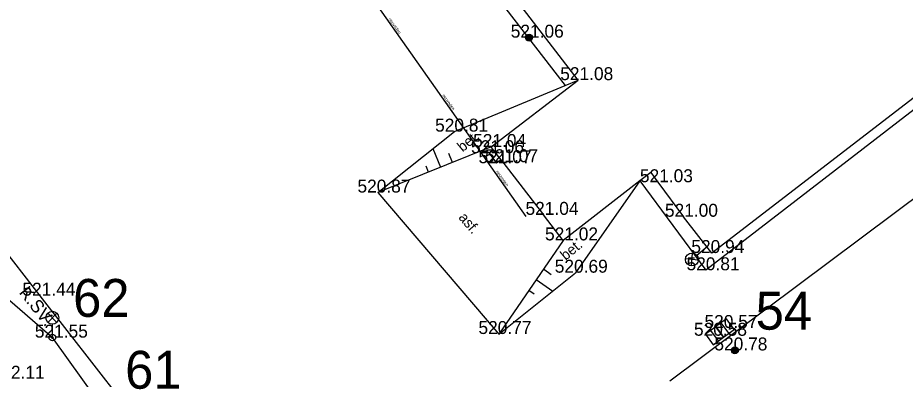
# Model space of a CAD drawing. Extents: x -668867 to -667827, y -1131943 to -1131019.
# Drawn here: x -668530.1 to -668478.8, y -1131372.5 to -1131351.6 of the extents above; entities that cross this region are included whole.
import ezdxf

# ---------------------------------------------------------------- set-up
doc = ezdxf.new("R2010")
doc.units = 0
for name, color, linetype in [('G_Bod_tecka', 7, 'Continuous'), ('G_Bod_vyska', 7, 'Continuous'), ('G_Breh_Teren', 7, 'Continuous'), ('G_Budovy_Objekty', 7, 'Continuous'), ('G_Budovy_vstupy', 7, 'Continuous'), ('G_Objekty_technicke', 7, 'Continuous'), ('G_Plochy_zpevnene', 7, 'Continuous'), ('G_Popisy_povrchu', 7, 'Continuous'), ('G_Poznamky_odkaz', 7, 'Continuous'), ('G_Site-kanalizace', 7, 'Continuous'), ('G_Site-Sloupy', 7, 'Continuous'), ('G_Vyskove_srafy', 7, 'Continuous'), ('G_Z_KANAL_podz_priblizne', 7, 'Continuous'), ('Vrstva 1', 7, 'Continuous'), ('Vrstva 17', 7, 'Continuous'), ('Vrstva 3', 7, 'Continuous'), ('Vrstva 4', 7, 'Continuous')]:
    doc.layers.add(name, color=color, linetype=linetype)

msp = doc.modelspace()

# ---------------------------------------------------------------- linework, layer by layer
at = {"layer": 'G_Bod_tecka'}
for p, q in [((-668500.53, -1131352.73), (-668500.53, -1131352.73)), ((-668497.68, -1131355.19), (-668497.68, -1131355.19)), ((-668504.84, -1131358.17), (-668504.84, -1131358.17)), ((-668502.72, -1131359.06), (-668502.72, -1131359.06)), ((-668502.84, -1131359.42), (-668502.84, -1131359.42)), ((-668502.42, -1131360), (-668502.42, -1131360)), ((-668502.04, -1131359.94), (-668502.04, -1131359.94)), ((-668493.08, -1131361.1), (-668493.08, -1131361.1)), ((-668509.27, -1131361.7), (-668509.27, -1131361.7)), ((-668499.69, -1131362.99), (-668499.69, -1131362.99)), ((-668491.6, -1131363.1), (-668491.6, -1131363.1)), ((-668498.57, -1131364.47), (-668498.57, -1131364.47)), ((-668489.95, -1131365.2), (-668489.95, -1131365.2)), ((-668497.84, -1131366.34), (-668497.84, -1131366.34)), ((-668490.29, -1131366.2), (-668490.29, -1131366.2)), ((-668528.83, -1131367.67), (-668528.83, -1131367.67)), ((-668502.27, -1131369.89), (-668502.27, -1131369.89)), ((-668489.8, -1131369.99), (-668489.8, -1131369.99)), ((-668489.19, -1131369.54), (-668489.19, -1131369.54)), ((-668528.11, -1131370.1), (-668528.11, -1131370.1)), ((-668488.62, -1131370.84), (-668488.62, -1131370.84))]:
    msp.add_line(p, q, dxfattribs=at)
at = {"layer": 'G_Breh_Teren'}
for p, q in [((-668504.84, -1131358.17), (-668498.44, -1131355.5)), ((-668509.27, -1131361.7), (-668504.84, -1131358.17)), ((-668502.72, -1131359.06), (-668509.27, -1131361.7)), ((-668494.12, -1131361.03), (-668497.84, -1131366.34)), ((-668509.27, -1131361.7), (-668502.27, -1131369.89)), ((-668498.56, -1131364.47), (-668502.27, -1131369.89)), ((-668502.27, -1131369.89), (-668497.84, -1131366.34)), ((-668525.1, -1131374.26), (-668528.11, -1131370.1))]:
    msp.add_line(p, q, dxfattribs=at)
for points in [[(-668498.44, -1131355.5), (-668497.68, -1131355.19)], [(-668541.62, -1131357.69), (-668540.89, -1131359.01), (-668528.11, -1131370.1)]]:
    msp.add_lwpolyline(points, dxfattribs=at)
at = {"layer": 'G_Budovy_Objekty'}
for p, q in [((-668460.92, -1131342.84), (-668489.95, -1131365.2)), ((-668497.68, -1131355.19), (-668501.86, -1131349.75)), ((-668502.72, -1131359.06), (-668497.68, -1131355.19)), ((-668502.58, -1131359.24), (-668502.84, -1131359.42)), ((-668502.58, -1131359.24), (-668502.72, -1131359.06)), ((-668502.15, -1131359.8), (-668502.58, -1131359.24)), ((-668502.84, -1131359.42), (-668502.42, -1131360)), ((-668502.15, -1131359.8), (-668502.42, -1131360)), ((-668502.04, -1131359.94), (-668502.15, -1131359.8)), ((-668493.49, -1131360.54), (-668494.12, -1131361.03)), ((-668493.49, -1131360.54), (-668493.08, -1131361.1)), ((-668494.12, -1131361.03), (-668498.56, -1131364.47)), ((-668498.56, -1131364.47), (-668499.69, -1131362.99)), ((-668489.95, -1131365.2), (-668491.6, -1131363.1))]:
    msp.add_line(p, q, dxfattribs=at)
at = {"layer": 'G_Budovy_vstupy'}
for p, q in [((-668502.04, -1131359.94), (-668499.69, -1131362.99)), ((-668493.08, -1131361.1), (-668491.6, -1131363.1))]:
    msp.add_line(p, q, dxfattribs=at)
at = {"layer": 'G_Objekty_technicke'}
for p, q in [((-668490.22, -1131364.84), (-668490.815, -1131365.336)), ((-668491.138, -1131365.949), (-668491.07, -1131365.203)), ((-668490.73, -1131365.61), (-668491.477, -1131365.542)), ((-668528.375, -1131368.685), (-668527.845, -1131369.215)), ((-668528.375, -1131369.215), (-668527.845, -1131368.685)), ((-668528.11, -1131370.1), (-668528.11, -1131369.325))]:
    msp.add_line(p, q, dxfattribs=at)
for centre, radius in [((-668491.104, -1131365.576), 0.375), ((-668528.11, -1131368.95), 0.375), ((-668528.11, -1131370.1), 0.19), ((-668528.11, -1131370.1), 0.05)]:
    msp.add_circle(centre, radius, dxfattribs=at)
at = {"layer": 'G_Plochy_zpevnene'}
for p, q in [((-668460, -1131342.78), (-668490.29, -1131366.2)), ((-668540.96, -1131352.16), (-668528.83, -1131367.67)), ((-668492.39, -1131372.61), (-668474.52, -1131359.23)), ((-668494.12, -1131361.03), (-668490.29, -1131366.2)), ((-668528.83, -1131367.67), (-668513, -1131388.05))]:
    msp.add_line(p, q, dxfattribs=at)
msp.add_lwpolyline([(-668522.46, -1131324.41), (-668498.44, -1131355.5)], dxfattribs=at)
at = {"layer": 'G_Site-kanalizace'}
for p, q in [((-668488.97, -1131369.844), (-668489.41, -1131369.236)), ((-668490.021, -1131369.687), (-668489.579, -1131370.293))]:
    msp.add_line(p, q, dxfattribs=at)
for points in [[(-668490.323, -1131369.908), (-668489.881, -1131370.513), (-668489.275, -1131370.071), (-668489.717, -1131369.465)], [(-668488.667, -1131369.624), (-668489.108, -1131369.017), (-668489.715, -1131369.457), (-668489.274, -1131370.064)]]:
    msp.add_lwpolyline(points, close=True, dxfattribs=at)
at = {"layer": 'G_Site-Sloupy'}
for centre, radius in [((-668500.53, -1131352.73), 0.2), ((-668500.53, -1131352.73), 0.18), ((-668500.53, -1131352.73), 0.16), ((-668500.53, -1131352.73), 0.14), ((-668500.53, -1131352.73), 0.12), ((-668500.53, -1131352.73), 0.1), ((-668500.53, -1131352.73), 0.08), ((-668500.53, -1131352.73), 0.06), ((-668500.53, -1131352.73), 0.04), ((-668500.53, -1131352.73), 0.02), ((-668488.62, -1131370.84), 0.2), ((-668488.62, -1131370.84), 0.18), ((-668488.62, -1131370.84), 0.16), ((-668488.62, -1131370.84), 0.14), ((-668488.62, -1131370.84), 0.12), ((-668488.62, -1131370.84), 0.1), ((-668488.62, -1131370.84), 0.08), ((-668488.62, -1131370.84), 0.06), ((-668488.62, -1131370.84), 0.04), ((-668488.62, -1131370.84), 0.02)]:
    msp.add_circle(centre, radius, dxfattribs=at)
at = {"layer": 'G_Vyskove_srafy'}
for p, q in [((-668505.64, -1131360.24), (-668506.08, -1131359.16)), ((-668504.95, -1131359.96), (-668505.16, -1131359.44)), ((-668506.34, -1131360.52), (-668506.48, -1131360.17)), ((-668499.7, -1131366.12), (-668499.24, -1131366.44)), ((-668500.12, -1131366.74), (-668499.16, -1131367.4)), ((-668500.55, -1131367.36), (-668500.24, -1131367.57))]:
    msp.add_line(p, q, dxfattribs=at)
at = {"layer": 'G_Z_KANAL_podz_priblizne'}
msp.add_line((-668500.69, -1131363.08), (-668520.13, -1131335.47), dxfattribs=at)
at = {"layer": 'Vrstva 1'}
for p, q in [((-668500.53, -1131352.73), (-668500.53, -1131352.73)), ((-668528.11, -1131370.1), (-668528.11, -1131370.1)), ((-668488.62, -1131370.84), (-668488.62, -1131370.84))]:
    msp.add_line(p, q, dxfattribs=at)
at = {"layer": 'Vrstva 17'}
msp.add_line((-668500.694, -1131363.08), (-668520.126, -1131335.474), dxfattribs=at)
msp.add_line((-668500.694, -1131363.08), (-668520.126, -1131335.474), dxfattribs=at)

# ---------------------------------------------------------------- texts
at = {"layer": 'G_Bod_vyska'}
for s, p in [('521.06', (-668501.588, -1131352.73)), ('521.08', (-668498.724, -1131355.19)), ('520.81', (-668505.964, -1131358.17)), ('521.06', (-668503.888, -1131359.42)), ('521.04', (-668503.764, -1131359.06)), ('521.07', (-668503.454, -1131360)), ('521.07', (-668503.074, -1131359.94)), ('521.03', (-668494.114, -1131361.1)), ('520.87', (-668510.456, -1131361.7)), ('521.04', (-668500.734, -1131362.99)), ('521.00', (-668492.666, -1131363.1)), ('521.02', (-668499.604, -1131364.47)), ('520.94', (-668491.138, -1131365.2)), ('520.69', (-668499.041, -1131366.34)), ('520.81', (-668491.414, -1131366.2)), ('521.44', (-668529.842, -1131367.67)), ('520.57', (-668490.376, -1131369.54)), ('521.55', (-668529.122, -1131370.1)), ('520.77', (-668503.456, -1131369.89)), ('520.58', (-668490.986, -1131369.99)), ('520.78', (-668489.806, -1131370.84)), ('522.11', (-668531.621, -1131372.48))]:
    msp.add_text(s, height=0.75, dxfattribs=at).set_placement(p)
at = {"layer": 'G_Popisy_povrchu'}
for s, rotation, p in [('bet.', 39.3057, (-668504.374, -1131359.378)), ('asf.', 310.5205, (-668504.641, -1131363.165)), ('bet.', 39.3057, (-668498.414, -1131365.658))]:
    msp.add_text(s, height=0.6, rotation=rotation, dxfattribs=at).set_placement(p)
at = {"layer": 'G_Poznamky_odkaz'}
msp.add_text('K.SV.', height=0.75, rotation=308.0291, dxfattribs=at).set_placement((-668530.069, -1131367.497))
at = {"layer": 'Vrstva 3'}
for rotation, p in [(305.1444, (-668508.669, -1131351.659)), (305.1444, (-668505.559, -1131356.077)), (305.1683, (-668502.45, -1131360.494))]:
    msp.add_text('neuveden', height=0.1755, rotation=rotation, dxfattribs=at).set_placement(p)
at = {"layer": 'Vrstva 4'}
for s, p in [('62', (-668526.907, -1131368.898)), ('54', (-668487.416, -1131369.639)), ('61', (-668523.897, -1131373.058))]:
    msp.add_text(s, height=2.1939, dxfattribs=at).set_placement(p)

doc.saveas('drawing.dxf')
